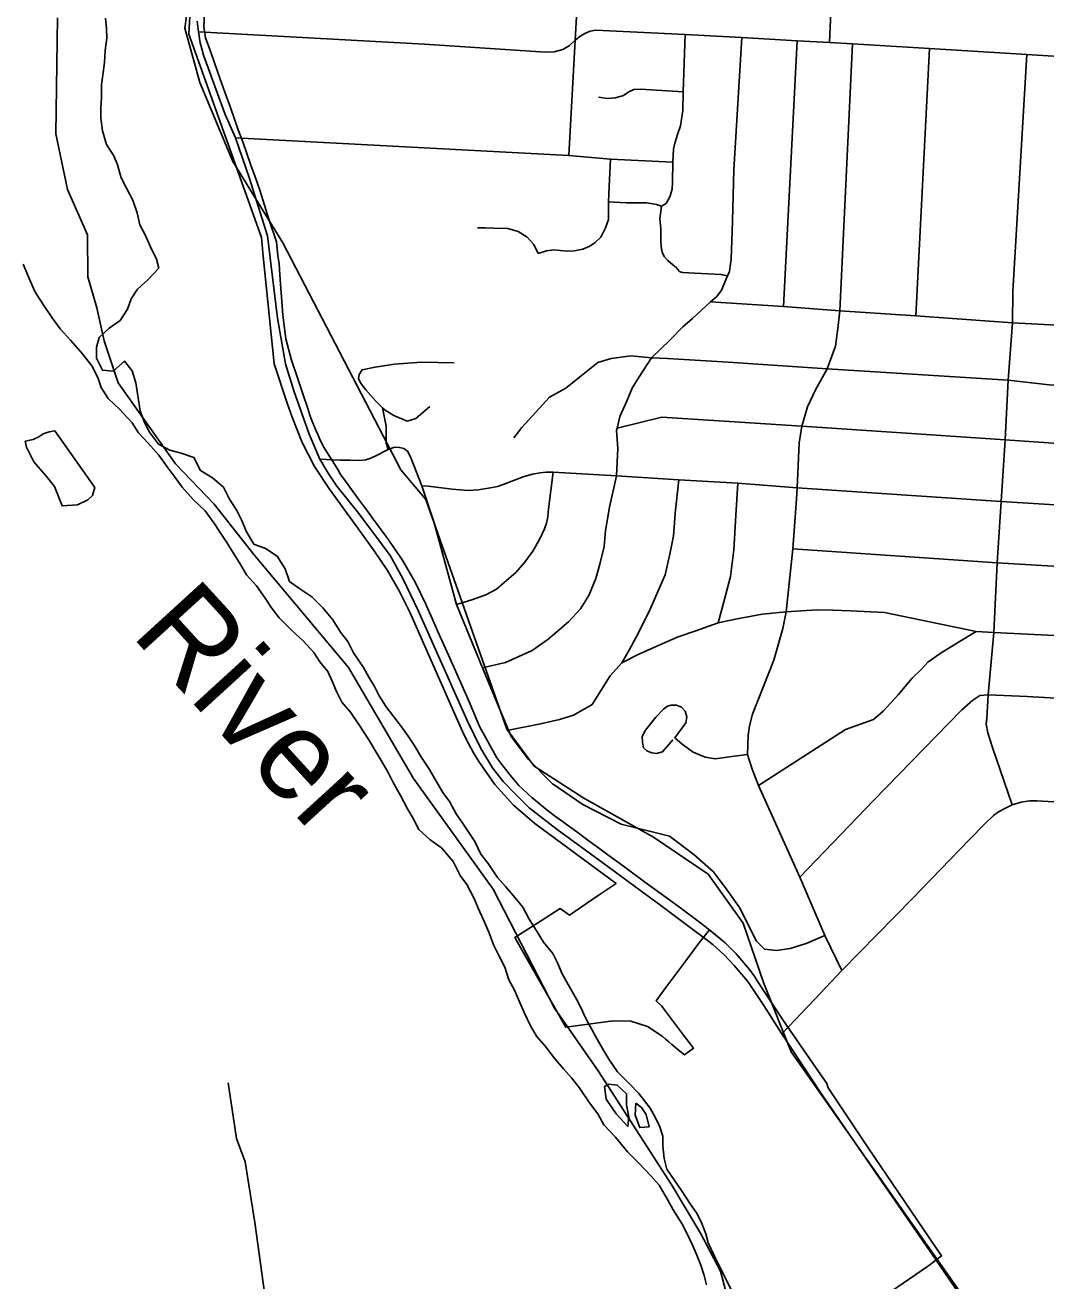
# Model space of a CAD drawing. Extents: x 114843 to 284848, y 317643 to 566895.
# Drawn here: x 179255 to 184953, y 400988 to 407996 of the extents above; entities that cross this region are included whole.
import ezdxf

# ---------------------------------------------------------------- set-up
doc = ezdxf.new("R2010")
doc.units = 0
for name, color, linetype in [('GM_X_City_Street', 7, 'Continuous'), ('GM_X_Corporation', 7, 'Continuous'), ('GM_X_Major_River', 7, 'Continuous'), ('GM_X_Major_River_Text', 7, 'Continuous'), ('GM_X_Minor_Lake', 7, 'Continuous'), ('GM_X_Rail_Line', 7, 'Continuous'), ('GM_X_Township', 7, 'Continuous'), ('GM_X_US_Route', 7, 'Continuous')]:
    doc.layers.add(name, color=color, linetype=linetype)

msp = doc.modelspace()

# ---------------------------------------------------------------- linework, layer by layer
at = {"layer": 'GM_X_City_Street'}
for p, q in [((182289.9, 407267.5), (182325.2, 407911.2)), ((183488.6, 406425.4), (183564.9, 407908)), ((184226.6, 406373.7), (184303.1, 407865.6)), ((183479.4, 402365.7), (183516.9, 402405.5))]:
    msp.add_line(p, q, dxfattribs=at)
for points in [[(182325.2, 407911.2), (182348, 408307.5), (182359.9, 408506.3), (182366.3, 408708.3), (182383.7, 409041.5), (182411.7, 409423), (182411.4, 409463), (182424.8, 409739.9), (182442.7, 410059.7), (182460.1, 410364), (182476.2, 410663.1), (182489.7, 410966.1), (182494.6, 411010.6), (182489, 411064.1), (182471.7, 411116.2), (182434.2, 411170.4), (182379.6, 411222.4)], [(183744.6, 407898.9), (183765.7, 408365.2), (183807.8, 408957.9), (183811, 409325.9)], [(180224, 407957.8), (181485, 407888.7), (182159.9, 407844.1), (182208.4, 407846.2), (182257, 407859.5), (182294.6, 407881.1), (182325.2, 407911.2), (182356.3, 407934.9), (182378.7, 407949), (182409.9, 407961.4), (182441.1, 407967.7), (182938.7, 407943.5), (183256.6, 407925.8), (183564.9, 407908), (183744.6, 407898.9), (183874, 407891.2), (184303.1, 407865.6), (184845.8, 407831), (185381.7, 407798.7)], [(181807.9, 404408.5), (181937.3, 404438.3), (182085.9, 404505.1), (182172.6, 404566.7), (182288.6, 404665), (182355.1, 404738.3), (182401.7, 404813.3), (182439.9, 404908.2), (182462.4, 404986.7), (182486.6, 405085.3), (182494.9, 405175.5), (182516.5, 405306.1), (182556.9, 405480), (182564.5, 405633.6), (182556.7, 405733.5), (182559.6, 405745.8), (182575.2, 405811.9), (182611.8, 405892.6), (182644.2, 405969.4), (182683.5, 406032.3), (182751.3, 406138.7), (182853.7, 406237.9), (182926, 406312.7), (182980.1, 406358.1), (183080.1, 406451.7), (183115.7, 406481.7), (183141.3, 406517), (183176.5, 406596.2), (183186.3, 406620.8), (183191.4, 406650), (183195.7, 406688.4), (183204.3, 406901), (183211.1, 407187.6), (183256.6, 407925.8)], [(182916.9, 406617.8), (182907.9, 406621.4), (182889.9, 406643.2), (182870.5, 406658.3), (182842.5, 406682.6), (182822.5, 406705), (182812.4, 406725.4), (182806.9, 406745.3), (182802.7, 406785.7), (182803.5, 406858.6), (182798.8, 406913.6), (182807.9, 406985.9), (182834.2, 407000.6), (182854.1, 407036.9), (182866.7, 407080), (182868.5, 407121.3), (182870.4, 407229.8), (182875.2, 407303.4), (182881.6, 407336.8), (182896, 407385.1), (182913, 407433.3), (182927.1, 407519), (182927.7, 407623.3), (182938.7, 407943.5)], [(183813, 402720.6), (183719.7, 402914.3), (183580.3, 403241.5), (183348.1, 403751.9), (183312.5, 403843.7), (183287.6, 403925), (183291.3, 404033.3), (183298.4, 404085.5), (183315.3, 404150.1), (183433.4, 404451.1), (183485.1, 404627.5), (183503.1, 404722.2), (183540, 405073.5), (183559.9, 405349.3), (183565.2, 405414.1), (183576.3, 405664.8), (183591.2, 405757.3), (183622.6, 405865.6), (183666.6, 405959.4), (183731.2, 406077.2), (183778, 406204.5), (183790.9, 406302), (183802.9, 406401.2), (183874, 407891.2)], [(184764.1, 403643.9), (184654.1, 403963.5), (184627.9, 404046.8), (184619.4, 404094.2), (184622.4, 404128.5), (184631.3, 404257.8), (184662.1, 404606.4), (184680.8, 404995.4), (184703.4, 405338), (184726, 405680.6), (184743.1, 406014.7), (184765.8, 406335), (184767.9, 406508.4), (184845.8, 407831)], [(182456, 407593.2), (182506.8, 407585.5), (182550.9, 407589.8), (182594.9, 407603.5), (182625.6, 407622.5), (182653.5, 407636), (182689.6, 407637.6), (182927.7, 407623.3)], [(180430.5, 407367.3), (182289.9, 407267.5), (182522.4, 407248.3), (182870.4, 407229.8)], [(182512.3, 407009.8), (182516, 407094.7), (182522.4, 407248.3)], [(181780.8, 406865.1), (181825.8, 406864.1), (181868.3, 406863.1), (181949.1, 406861.1), (182007.6, 406842.9), (182056.8, 406812.8), (182094.3, 406770.6), (182119.8, 406721.8), (182166.1, 406735.4), (182207.2, 406741), (182241.6, 406737.2), (182281.4, 406733.5), (182321.2, 406736.5), (182367.5, 406744.8), (182407.2, 406762.3), (182437.5, 406782.4), (182467.8, 406813.1), (182495.2, 406865), (182510.8, 406911.5), (182512.3, 407009.8)], [(182512.3, 407009.8), (182609.7, 407004.2), (182724.5, 407002.9), (182759.7, 406998), (182779.4, 406994.5), (182807.9, 406985.9)], [(183176.5, 406596.2), (183138, 406603.8), (182957.7, 406613.2), (182925.9, 406614.2), (182916.9, 406617.8)], [(183080.1, 406451.7), (183488.6, 406425.4), (183802.9, 406401.2), (184226.6, 406373.7), (184765.8, 406335), (185295, 406305.4), (185729.5, 406272.4), (186459.2, 406219.2), (187456.3, 406156.8)], [(181514.1, 405866.5), (181435.4, 405801), (181387.8, 405786.1), (181313.4, 405816.8), (181264.9, 405845.9), (181249.7, 405860.7), (181212.1, 405897), (181157, 405960.1), (181130.5, 405993.7), (181116, 406021.5), (181119.5, 406045.6), (181137, 406071.9), (181208.6, 406087.3), (181316.2, 406103.3), (181441.6, 406112.2), (181467.7, 406114.1), (181649.4, 406111.4)], [(181982.4, 405692.9), (182027.3, 405749.8), (182181.6, 405918.6), (182272.6, 405969.1), (182359.4, 406038.2), (182452.3, 406113.7), (182526.9, 406135), (182636.9, 406150.3), (182751.3, 406138.7), (182840.6, 406135.2), (183179.4, 406114.8), (183731.2, 406077.2), (184743.1, 406014.7), (184971.5, 405988.6), (185706.8, 405941), (186447.6, 405896.2)], [(181280.8, 405628.2), (181270.5, 405662), (181270.4, 405758), (181249.7, 405860.7)], [(182559.6, 405745.8), (182809.7, 405807.8), (183591.2, 405757.3), (184175.2, 405717.9), (184726, 405680.6), (185692.4, 405615.1), (186433.3, 405567.6), (187023.8, 405519)], [(180899.4, 405573.9), (180970.6, 405570.1), (181014.9, 405568.6), (181069.6, 405567.3), (181122, 405566), (181157.4, 405569.6), (181185.7, 405578.7), (181223.3, 405597.2), (181259.2, 405616.4), (181280.8, 405628.2), (181319.5, 405639.6), (181345.6, 405639.2), (181370.1, 405632.7), (181389.1, 405617.3), (181405.9, 405585.8), (181469.2, 405424.2), (181504.2, 405422.8), (181639.2, 405405.5), (181728.6, 405398.9), (181784.6, 405402.1), (181852.2, 405412.6), (181892.7, 405421.7), (181928.6, 405434.2), (181971.5, 405450.7), (182040.1, 405475.8), (182087, 405489.2), (182130.7, 405497.2), (182162.9, 405500.7), (182202.7, 405500.4), (182556.9, 405480), (182904.5, 405457.9), (183232.9, 405438.5), (183565.2, 405414.1), (184703.4, 405338), (185664.3, 405278.1)], [(181662.9, 404762.1), (181749.3, 404789.3), (181826.6, 404816.8), (181886, 404847.9), (181929.2, 404884.8), (181994.1, 404940), (182043, 404997), (182089.8, 405059.9), (182128.4, 405128.8), (182153.4, 405185.3), (182164.8, 405215.5), (182172.1, 405251.7), (182177.3, 405295.9), (182202.7, 405500.4)], [(183719.7, 402914.3), (183614, 402870.2), (183524.8, 402842.6), (183448.5, 402830.8), (183382.8, 402839.8), (183336.5, 402885.5), (183311.8, 402936.6), (183242.2, 403071.5), (183173, 403167.4), (183097.6, 403270.1), (182987.5, 403366.6), (182851.3, 403468.9), (182582.6, 403536.8), (182369, 403647), (182197.1, 403764), (182062.9, 403899.8), (181968.8, 404026.3), (181953.2, 404061.6), (181807.9, 404408.5), (181662.9, 404762.1), (181537.9, 405217.7), (181469.2, 405424.2)], [(182585.9, 404437.2), (182627, 404507.1), (182683.3, 404612.4), (182744.8, 404735.4), (182826.9, 404927.3), (182854.7, 405043.9), (182874.8, 405146.4), (182880.3, 405217.9), (182884.5, 405272.8), (182904.5, 405457.9)], [(183123.4, 404660.2), (183155, 404777), (183192.4, 404917.9), (183211.6, 405066.5), (183222.2, 405258.7), (183232.9, 405438.5)], [(183540, 405073.5), (184680.8, 404995.4), (185585.9, 404940.7), (186384.4, 404887.7)], [(181953.2, 404061.6), (182131.2, 404097.3), (182238.6, 404121.3), (182316, 404144.8), (182359.5, 404169.6), (182420.7, 404204.8), (182521, 404365), (182585.9, 404437.2), (182681.1, 404485.6), (182811.6, 404542.7), (182900.6, 404582.8), (182999.1, 404615.7), (183123.4, 404660.2), (183220.9, 404679.6), (183369.2, 404707.7), (183503.1, 404722.2), (183674.4, 404732.7), (183763.8, 404731.3), (183861.4, 404727.9), (184052.6, 404716.8), (184563.9, 404610.9), (184662.1, 404606.4), (185527, 404563.7)], [(183348.1, 403751.9), (183834, 404065), (183991.4, 404121.4), (184044.5, 404166.4), (184128.7, 404258.1), (184206.9, 404351.7), (184259.9, 404402.7), (184293.1, 404441.4), (184362.1, 404488.7), (184464.8, 404552.6), (184563.9, 404610.9)], [(183580.3, 403241.5), (183991.2, 403669.4), (184483.1, 404174.9), (184544.8, 404229.4), (184583.9, 404254.1), (184631.3, 404257.8), (184848.8, 404249.5), (185558.8, 404207.2), (186463.5, 404153.3)], [(182871, 404008), (182812, 403940.6), (182779.8, 403931.6), (182752.5, 403933.9), (182725.1, 403946.1), (182707.6, 403963.4), (182701.2, 403991.9), (182699.8, 404025.3), (182718.1, 404061.4), (182775.9, 404133.8), (182817.7, 404178.7), (182841.2, 404195), (182861, 404201.4), (182890.7, 404200.3), (182919.3, 404189.4), (182939.3, 404167.2), (182949.5, 404136.3), (182943.5, 404102.7), (182882.1, 404019.2), (182922.1, 403982.3), (182983.2, 403938.1), (183051.6, 403911.3), (183107.5, 403901.8), (183200.4, 403914.8), (183287.6, 403925)], [(183516.9, 402405.5), (183663.1, 402560.6), (183813, 402720.6), (184208.3, 403121.2), (184525.1, 403450), (184613.6, 403539.8), (184660.7, 403585.1), (184687.5, 403604.9), (184723.3, 403624.8), (184764.1, 403643.9), (184814.7, 403659.8), (184861.2, 403665.8), (184902.9, 403667), (186398.9, 403578.8)], [(180643.9, 400349.1), (180656.7, 400428.3), (180659.3, 400486.6), (180649.9, 400549.2), (180632.9, 400626.8), (180538, 401313.6), (180483.1, 401653), (180435.1, 401782.7), (180388, 402093.6)]]:
    msp.add_lwpolyline(points, dxfattribs=at)
at = {"layer": 'GM_X_Corporation'}
for points in [[(180216.3, 408782.6), (180169.9, 407945.5), (180574, 406809.7), (180584.4, 406707.1), (180644.9, 406105.7), (180717.5, 405885.4), (180745.3, 405807.3), (180801.1, 405666.4), (180870.9, 405531.9), (180953.9, 405405.1), (181112.6, 405188.2), (181204.4, 405062.6), (181277.6, 404952.5), (181343.5, 404837.8), (181401.9, 404719.2), (181626.1, 404214.4), (181704.7, 404037.6), (181730.6, 403986), (181758.1, 403935.2), (181787.3, 403885.4), (181876.2, 403757.4), (181980.9, 403641.9), (182099.7, 403541), (182553.6, 403206.3), (182453.8, 403138.6), (182383.1, 403090.6), (182293.2, 403029.4), (182242.1, 403065.5), (182132, 402995), (181988.9, 402903.9), (182272.7, 402403), (182440.2, 402425.9), (182537.3, 402438.1), (182636.4, 402436.5), (182730, 402407.4), (182811.6, 402353.2), (182830.3, 402336.5), (182847.4, 402321.6), (182864.2, 402306.9), (182899, 402278.3), (182936.1, 402249.6), (182986, 402285.9), (182919.6, 402373.8), (182868.8, 402440.9), (182807.1, 402522.1), (182777.1, 402551.4), (182826.1, 402617.5), (182942.4, 402774.6), (183010, 402865.7), (183075.2, 402946.1), (183141.1, 402893.7), (183162, 402874.2), (183224.2, 402813), (183298.5, 402725.3), (183314.2, 402704.5), (183328.6, 402683.9), (183342.1, 402662.7), (183483.8, 402444.1), (183600.7, 402278.1), (183729.8, 402089.8), (183737.1, 402065), (183961.4, 401731.1), (184370.7, 401127.1), (184298.4, 401072.7), (184291.4, 401068.1), (184091.5, 400930.9)], [(184091.5, 400930.9), (184291.4, 401068.1), (184298.4, 401072.7), (184370.7, 401127.1), (183961.4, 401731.1), (183737.1, 402065), (183729.8, 402089.8), (183634.1, 402229.4), (183600.7, 402278.1), (183483.8, 402444.1), (183342.1, 402662.7), (183328.6, 402683.9), (183314.2, 402704.5), (183298.5, 402725.3), (183224.2, 402813), (183162, 402874.2), (183141.1, 402893.7), (183050.4, 402965.8), (183018.5, 402989.8), (182906.9, 403073.5), (182713.2, 403215.4), (182595.8, 403301.3), (182508, 403365.7), (182455.9, 403404), (182396.3, 403447.8), (182334.1, 403493.6), (182209, 403585.7), (182159.6, 403621.9), (182146, 403633.1), (182083.6, 403686), (182011.8, 403752.1), (181971.6, 403799.3), (181921.1, 403862.4), (181888.5, 403905.8), (181876.2, 403926.3), (181800.7, 404064.2), (181793.6, 404078.4), (181738.9, 404206.6), (181735.2, 404215.2), (181679.4, 404341.1), (181618, 404479.7), (181557.5, 404616.2), (181527.1, 404684.6), (181496.4, 404754), (181493.4, 404760.6), (181431.7, 404887.2), (181362.9, 405005.9), (181348.6, 405027.7), (181328.4, 405057.8), (181309.6, 405085.3), (181289.9, 405113.6), (181284.8, 405120.9), (181268.7, 405142.8), (181216, 405214.8), (181209.7, 405223.5), (181171.6, 405275.5), (181111.4, 405357.8), (181034.1, 405463.3), (181025.7, 405474.4), (181017.6, 405485.8), (181010, 405497.5), (181004.1, 405509.3), (180924.5, 405637.1), (180901.2, 405683.8), (180890.8, 405706.4), (180879.5, 405731.3), (180859.5, 405779.5), (180852, 405798.8), (180845.2, 405818.3), (180839.1, 405838.1), (180833.1, 405855.8), (180806, 405937.1), (180774, 406032.7), (180742.7, 406126.5), (180710.6, 406245.2), (180692.9, 406377), (180677.7, 406602.8), (180672.6, 406665.9), (180665.6, 406707.7), (180659.2, 406785.6), (180616.3, 406912.3), (180565.4, 407073.7), (180538.6, 407149.4), (180515.6, 407214.7), (180470, 407343.8), (180447.3, 407405.7), (180424.1, 407471), (180401, 407536.1), (180378.1, 407600.6), (180353.9, 407668.6), (180331.9, 407730.6), (180308.8, 407795.7), (180286.3, 407859.3), (180263, 407924.9), (180252.6, 407987.3), (180262.3, 408167.4)]]:
    msp.add_lwpolyline(points, dxfattribs=at)
at = {"layer": 'GM_X_Major_River'}
for points in [[(179677.6, 407476.9), (179678.3, 407533), (179681, 407589.1), (179682, 407663.2), (179690.9, 407731.2), (179697.6, 407787.3), (179702.4, 407853.3), (179711.3, 407923.4), (179710, 407977.5), (179704.7, 408033.7)], [(182837, 401610.6), (182821.8, 401670.9), (182814.7, 401741.1), (182815.4, 401795.2), (182798, 401847.5), (182772.7, 401901.9), (182743.3, 401952.4), (182680.3, 402033.3), (182625, 402092.1), (182561.8, 402155), (182516.6, 402219.7), (182485.2, 402272.2), (182448, 402336.8), (182408.9, 402407.4), (182381.5, 402459.9), (182358.2, 402510.2), (182332.8, 402560.6), (182293.6, 402629.3), (182252.5, 402701.9), (182227.3, 402762.3), (182199.9, 402814.8), (182148.7, 402877.5), (182107.5, 402944.2), (182068.3, 403006.8), (182033.1, 403073.3), (181989.8, 403126), (181936.5, 403188.8), (181891.1, 403239.4), (181840.1, 403316.2), (181798.7, 403368.8), (181765.6, 403439.3), (181698.8, 403540.4), (181661.5, 403594.9), (181624.3, 403663.5), (181587, 403714.1), (181541.9, 403788.8), (181512.5, 403841.2), (181467.4, 403907.9), (181426.2, 403976.6), (181392.8, 404027.1), (181355.5, 404079.6), (181314.1, 404136.3), (181270.8, 404190.9), (181231.6, 404253.5), (181206.2, 404303.9), (181172.9, 404356.4), (181143.5, 404410.9), (181088.5, 404491.7), (181057.3, 404556.2), (181016, 404608.8), (180972.8, 404677.5), (180917.6, 404744.3), (180856.4, 404805.2), (180788.9, 404850.1), (180731.3, 404890.9), (180706.2, 404961.3), (180663.1, 405032), (180597.6, 405074.9), (180531.9, 405099.8), (180490.7, 405168.4), (180463.5, 405234.8), (180436.2, 405287.3), (180397, 405349.9), (180361.8, 405416.4), (180300.4, 405469.3), (180234.9, 405510.2), (180197.8, 405582.8), (180126, 405607.7), (180062.2, 405624.5), (180000.6, 405657.4), (179949.4, 405724.1), (179922.1, 405778.6), (179896.9, 405843), (179872.9, 405999.6), (179853.7, 406066), (179810.4, 406120.6), (179747.6, 406065.3), (179687.6, 406070), (179654.4, 406136.5), (179653.2, 406198.7), (179667.9, 406252.6), (179724.6, 406304), (179785.2, 406347.4), (179826.1, 406411), (179846.8, 406468.8), (179883.5, 406522.5), (179940.3, 406573.9), (180001.1, 406639.3), (179987.8, 406689.6), (179954.6, 406758.1), (179923.5, 406828.6), (179896.1, 406881.1), (179881, 406947.4), (179855.9, 407017.8), (179820.7, 407086.4), (179791.4, 407142.9), (179770.3, 407215.3), (179750.9, 407265.6), (179709.7, 407330.2), (179686.7, 407404.7), (179677.6, 407476.9)], [(179244.8, 406660.6), (179273.9, 406590.1), (179309, 406509.5), (179356, 406436.8), (179407.1, 406362), (179450.4, 406301.4), (179509.6, 406236.5), (179574.7, 406163.6), (179627.9, 406094.8), (179661.1, 406028.2), (179680.4, 405973.9), (179719.6, 405911.3), (179782.9, 405852.4), (179852, 405775.4), (179887.3, 405720.9), (179942.6, 405662.1), (180001.8, 405595.2), (180049, 405530.5), (180092.3, 405471.9), (180131.6, 405417.3), (180192.8, 405348.4), (180260, 405285.4), (180309.2, 405218.7), (180344.5, 405164.2), (180381.8, 405107.6), (180421.1, 405045), (180452.5, 404994.5), (180491.6, 404927.9), (180546.9, 404867.1), (180596.1, 404798.4), (180631.4, 404743.8), (180672.7, 404687.2), (180741.9, 404618.2), (180807.2, 404559.3), (180866.4, 404494.4), (180899.7, 404441.9), (180945.1, 404389.3), (180968.4, 404334.9), (180993.7, 404276.5), (181023, 404218), (181072.3, 404161.3), (181117.4, 404092.6), (181174.4, 404007.7), (181215.6, 403939.1), (181248.9, 403882.6), (181282.1, 403824), (181309.5, 403769.6), (181350.6, 403696.9), (181389.6, 403622.3), (181419, 403571.8), (181452.2, 403507.3), (181515.5, 403448.4), (181579, 403403.6), (181644.1, 403328.6), (181683.1, 403250), (181720.5, 403199.4), (181761.5, 403120.8), (181784.9, 403068.4), (181814, 403001.9), (181843.2, 402933.4), (181872.3, 402858.9), (181897.6, 402806.5), (181932.8, 402737.9), (181955.9, 402667.5), (181987.2, 402611), (182008.5, 402558.6), (182041.6, 402486.1), (182076.7, 402411.5), (182110, 402353), (182159.3, 402296.2), (182214.4, 402225.4), (182259.8, 402170.8), (182305.1, 402120.1), (182348.5, 402067.5), (182405.4, 401980.6), (182452.7, 401919.9), (182486, 401859.4), (182551.1, 401790.4), (182618.1, 401707.5), (182681.4, 401644.6), (182748.5, 401573.6), (182793.9, 401522.9), (182840.9, 401442.2), (182872.2, 401383.7), (182921.3, 401308.9), (182946.6, 401258.5), (182981.7, 401183.9), (183005, 401131.5), (183026.3, 401075.2), (183045.6, 401018.8), (183059, 400966.6)], [(182624.6, 401903.8), (182611.5, 401970.1), (182612.3, 402032.2), (182560.8, 402080.9), (182512.9, 402085.5), (182488.7, 402071.8)], [(182488.7, 402071.8), (182497.8, 402001.5), (182554.8, 401920.7), (182619.9, 401849.7), (182624.6, 401903.8)], [(182663.6, 401979.4), (182660.8, 401913.3), (182685.9, 401842.9), (182738, 401848.3)], [(182738, 401848.3), (182720.9, 401916.6), (182695.3, 401955), (182663.6, 401979.4)], [(183284.2, 400737.3), (183245.1, 400812), (183226, 400882.3), (183194.8, 400942.9), (183159.6, 401011.4), (183128.4, 401073.9), (183099.1, 401132.4), (183068, 401200.9), (183054.6, 401251.2), (183029.4, 401317.6), (183002.1, 401368.1), (182966.7, 401418.6), (182919.6, 401491.3), (182882.3, 401545.9), (182837, 401610.6)]]:
    msp.add_lwpolyline(points, dxfattribs=at)
at = {"layer": 'GM_X_Minor_Lake'}
for points in [[(179420.9, 405731.8), (179388.8, 405726), (179356.7, 405714.2), (179332.6, 405698.4), (179300.5, 405682.5), (179256.4, 405672.9), (179262.2, 405640.7), (179303.7, 405558.2), (179375.3, 405477.4), (179419, 405420.9), (179462.3, 405312.2), (179548.4, 405317.6), (179604.6, 405347.3), (179630.8, 405371.1), (179645.1, 405415.2)], [(179645.1, 405415.2), (179420.9, 405731.8)]]:
    msp.add_lwpolyline(points, dxfattribs=at)
at = {"layer": 'GM_X_Rail_Line'}
msp.add_lwpolyline([(184634.7, 400698.1), (183531.6, 402266.3), (183376.8, 402652.3), (183263.9, 402983.3), (183068.4, 403258.4), (182762.9, 403463.6), (182374.4, 403682), (182096.7, 403859.7), (181943.2, 404066), (181491.7, 405348.5), (181352.3, 405513.4), (180693.6, 406780.5), (180414, 407234.7), (180231.1, 407675.8), (180146, 407979.3), (180211.7, 408449.9), (180235.6, 408961.6), (180421.4, 410013.7), (180488.1, 410346), (180486.8, 410525.7), (180257.7, 411630.1), (179705.3, 415400.5)], dxfattribs=at)
at = {"layer": 'GM_X_Township'}
for points in [[(179436.5, 408035.3), (179427.4, 407388), (179491.6, 407078.6), (179603.7, 406824.7), (179605.4, 406590.5), (179654.8, 406418.7), (179697.5, 406233.1), (179774.9, 405999.6), (180095, 405547.5), (180310.1, 405321.8), (180532.5, 405041.1), (181060.4, 404411.4), (181423, 403790.9), (181868.2, 403174.4), (182210.5, 402509), (182454.1, 402159.6), (182865, 401522.1), (183025.3, 401254.8), (183137, 401042.1), (183186.6, 400849.7)], [(183186.6, 400849.7), (183137, 401042.1), (183025.3, 401254.8), (182865, 401522.1), (182454.1, 402159.6), (182210.5, 402509), (181868.2, 403174.4), (181423, 403790.9), (181060.4, 404411.4), (180532.5, 405041.1), (180310.1, 405321.8), (180095, 405547.5), (179774.9, 405999.6), (179697.5, 406233.1), (179654.8, 406418.7), (179605.4, 406590.5), (179603.7, 406824.7), (179491.6, 407078.6), (179427.4, 407388), (179436.5, 408035.3)]]:
    msp.add_lwpolyline(points, dxfattribs=at)
at = {"layer": 'GM_X_US_Route'}
for points in [[(180215.8, 408016.7), (180224, 407957.8), (180233.1, 407896.2), (180241.2, 407864.1), (180251.8, 407828.6), (180372.8, 407496.9), (180430.5, 407367.3), (180507, 407139.6), (180607.6, 406820.4), (180635.9, 406589.1), (180664.2, 406361), (180709.4, 406104.8), (180755.4, 405955.1), (180840.5, 405712.5), (180899.4, 405573.9), (180946.8, 405496.1), (180996, 405422.7), (181109.8, 405279.4), (181197, 405165.4), (181293, 405035.9), (181363.4, 404907.9), (181449.4, 404728), (181723, 404115.8), (181798.8, 403957.9), (181863.8, 403850.7), (181923.4, 403773.8), (181995.4, 403699.7), (182068.9, 403627.8), (182225.6, 403506.1), (182480.5, 403321.2), (182691.7, 403163.9), (182803.3, 403082), (182981.3, 402949.1), (183054.8, 402894.2)], [(183054.8, 402894.2), (183095.7, 402863.7), (183155.4, 402810.1), (183212.5, 402747.5), (183288.6, 402657.8), (183378.1, 402524.7), (183479.4, 402365.7)], [(183479.4, 402365.7), (183698.4, 402032.9), (184024.5, 401560.6), (184319.1, 401133.5)], [(184319.1, 401133.5), (184340.4, 401102.7), (184581.7, 400749.7), (184827.4, 400386)]]:
    msp.add_lwpolyline(points, dxfattribs=at)

# ---------------------------------------------------------------- texts
at = {"layer": 'GM_X_Major_River_Text'}
msp.add_text('River', height=499.99, rotation=312.41881, dxfattribs=at).set_placement((179840.7, 404593.4))

doc.saveas('drawing.dxf')
